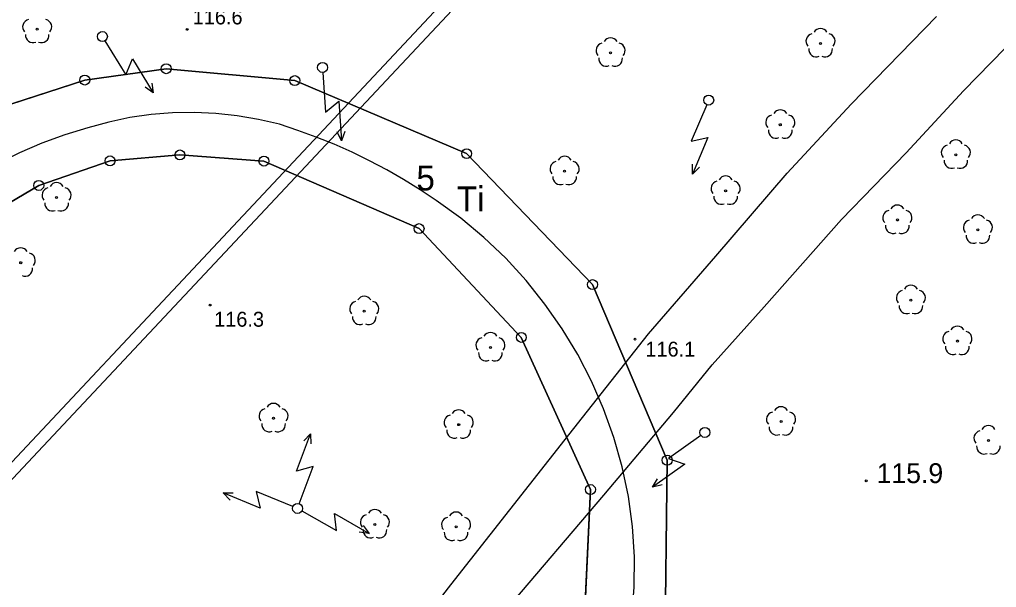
# Model space of a CAD drawing. Extents: x 6434771 to 6436222, y 5663454 to 5664782.
# Drawn here: x 6435549.44 to 6435598.58, y 5663771.1 to 5663799.67 of the extents above; entities that cross this region are included whole.
import ezdxf

# ---------------------------------------------------------------- set-up
doc = ezdxf.new("R2010")
doc.units = 0
for name, color, linetype in [('Warstwa 1', 7, 'Continuous'), ('Warstwa 10', 7, 'Continuous'), ('Warstwa 11', 7, 'Continuous'), ('Warstwa 13', 7, 'Continuous'), ('Warstwa 15', 7, 'Continuous'), ('Warstwa 2', 7, 'Continuous'), ('Warstwa 37', 7, 'Continuous'), ('Warstwa 40', 7, 'Continuous'), ('Warstwa 6', 7, 'Continuous'), ('Warstwa 7', 7, 'Continuous'), ('Warstwa 9', 7, 'Continuous')]:
    doc.layers.add(name, color=color, linetype=linetype)

msp = doc.modelspace()

# ---------------------------------------------------------------- linework, layer by layer
at = {"layer": 'Warstwa 1'}
for p, q in [((6435552.721, 5663796.629), (6435556.818, 5663797.2)), ((6435552.721, 5663796.629), (6435556.818, 5663797.2)), ((6435556.818, 5663797.2), (6435563.282, 5663796.602)), ((6435556.818, 5663797.2), (6435563.282, 5663796.602)), ((6435547.892, 5663795.057), (6435552.721, 5663796.629)), ((6435547.892, 5663795.057), (6435552.721, 5663796.629)), ((6435563.282, 5663796.602), (6435571.928, 5663792.927)), ((6435563.282, 5663796.602), (6435571.928, 5663792.927)), ((6435553.992, 5663792.563), (6435557.506, 5663792.861)), ((6435553.992, 5663792.563), (6435557.506, 5663792.861)), ((6435557.506, 5663792.861), (6435561.733, 5663792.55)), ((6435557.506, 5663792.861), (6435561.733, 5663792.55)), ((6435571.928, 5663792.927), (6435578.259, 5663786.341)), ((6435571.928, 5663792.927), (6435578.259, 5663786.341)), ((6435550.407, 5663791.326), (6435553.992, 5663792.563)), ((6435550.407, 5663791.326), (6435553.992, 5663792.563)), ((6435561.733, 5663792.55), (6435569.533, 5663789.156)), ((6435561.733, 5663792.55), (6435569.533, 5663789.156)), ((6435546.338, 5663788.935), (6435550.407, 5663791.326)), ((6435546.338, 5663788.935), (6435550.407, 5663791.326)), ((6435569.533, 5663789.156), (6435574.677, 5663783.684)), ((6435569.533, 5663789.156), (6435574.677, 5663783.684)), ((6435578.259, 5663786.341), (6435582.013, 5663777.505)), ((6435578.259, 5663786.341), (6435582.013, 5663777.505)), ((6435574.677, 5663783.684), (6435578.155, 5663776.031)), ((6435574.677, 5663783.684), (6435578.155, 5663776.031)), ((6435581.903, 5663767.556), (6435582.013, 5663777.505)), ((6435581.903, 5663767.556), (6435582.013, 5663777.505)), ((6435577.803, 5663768.465), (6435578.155, 5663776.031)), ((6435577.803, 5663768.465), (6435578.155, 5663776.031))]:
    msp.add_line(p, q, dxfattribs=at)
for centre in [(6435553.608, 5663798.818), (6435564.68, 5663797.265), (6435584.102, 5663795.621), (6435583.91, 5663778.902), (6435563.422, 5663775.079)]:
    msp.add_circle(centre, 0.25, dxfattribs=at)
at = {"layer": 'Warstwa 10'}
for centre in [(6435556.818, 5663797.2), (6435552.721, 5663796.629), (6435563.282, 5663796.602), (6435557.506, 5663792.861), (6435571.928, 5663792.927), (6435553.992, 5663792.563), (6435561.733, 5663792.55), (6435550.407, 5663791.326), (6435569.533, 5663789.156), (6435578.259, 5663786.341), (6435574.677, 5663783.684), (6435582.013, 5663777.505), (6435578.155, 5663776.031)]:
    msp.add_circle(centre, 0.25, dxfattribs=at)
at = {"layer": 'Warstwa 11'}
for centre in [(6435550.328, 5663799.187), (6435589.727, 5663798.474), (6435579.167, 5663798.005), (6435587.704, 5663794.384), (6435596.533, 5663792.866), (6435576.855, 5663792.043), (6435584.954, 5663791.055), (6435551.304, 5663790.719), (6435593.592, 5663789.591), (6435597.642, 5663789.099), (6435549.498, 5663787.442), (6435594.272, 5663785.554), (6435566.778, 5663785.005), (6435596.61, 5663783.502), (6435573.123, 5663783.181), (6435562.216, 5663779.614), (6435571.527, 5663779.294), (6435587.741, 5663779.448), (6435598.171, 5663778.494), (6435567.314, 5663774.278), (6435571.396, 5663774.148)]:
    msp.add_circle(centre, 0.05, dxfattribs=at)
for centre, start, end in [((6435549.971, 5663799.303), 102.1471, 221.8529), ((6435550.685, 5663799.303), 318.1471, 77.8529), ((6435589.727, 5663798.849), 30.1471, 149.8529), ((6435550.108, 5663798.884), 174.1471, 293.8529), ((6435550.548, 5663798.884), 246.1471, 5.8529), ((6435579.167, 5663798.38), 30.1471, 149.8529), ((6435589.37, 5663798.59), 102.1471, 221.8529), ((6435590.084, 5663798.59), 318.1471, 77.8529), ((6435578.81, 5663798.121), 102.1471, 221.8529), ((6435579.524, 5663798.121), 318.1471, 77.8529), ((6435589.507, 5663798.171), 174.1471, 293.8529), ((6435589.947, 5663798.171), 246.1471, 5.8529), ((6435578.947, 5663797.702), 174.1471, 293.8529), ((6435579.387, 5663797.702), 246.1471, 5.8529), ((6435587.347, 5663794.5), 102.1471, 221.8529), ((6435587.704, 5663794.759), 30.1471, 149.8529), ((6435588.061, 5663794.5), 318.1471, 77.8529), ((6435587.484, 5663794.081), 174.1471, 293.8529), ((6435587.924, 5663794.081), 246.1471, 5.8529), ((6435596.176, 5663792.982), 102.1471, 221.8529), ((6435596.533, 5663793.241), 30.1471, 149.8529), ((6435596.89, 5663792.982), 318.1471, 77.8529), ((6435576.498, 5663792.159), 102.1471, 221.8529), ((6435576.855, 5663792.418), 30.1471, 149.8529), ((6435577.212, 5663792.159), 318.1471, 77.8529), ((6435596.313, 5663792.563), 174.1471, 293.8529), ((6435596.753, 5663792.563), 246.1471, 5.8529), ((6435551.304, 5663791.094), 30.1471, 149.8529), ((6435576.635, 5663791.74), 174.1471, 293.8529), ((6435577.075, 5663791.74), 246.1471, 5.8529), ((6435584.597, 5663791.171), 102.1471, 221.8529), ((6435584.954, 5663791.43), 30.1471, 149.8529), ((6435585.311, 5663791.171), 318.1471, 77.8529), ((6435550.947, 5663790.835), 102.1471, 221.8529), ((6435551.661, 5663790.835), 318.1471, 77.8529), ((6435551.084, 5663790.416), 174.1471, 293.8529), ((6435551.524, 5663790.416), 246.1471, 5.8529), ((6435584.734, 5663790.752), 174.1471, 293.8529), ((6435585.174, 5663790.752), 246.1471, 5.8529), ((6435593.235, 5663789.707), 102.1471, 221.8529), ((6435593.592, 5663789.966), 30.1471, 149.8529), ((6435593.949, 5663789.707), 318.1471, 77.8529), ((6435597.285, 5663789.215), 102.1471, 221.8529), ((6435597.642, 5663789.474), 30.1471, 149.8529), ((6435597.999, 5663789.215), 318.1471, 77.8529), ((6435593.372, 5663789.288), 174.1471, 293.8529), ((6435593.812, 5663789.288), 246.1471, 5.8529), ((6435597.422, 5663788.796), 174.1471, 293.8529), ((6435597.862, 5663788.796), 246.1471, 5.8529), ((6435549.498, 5663787.817), 30.1471, 149.8529), ((6435549.855, 5663787.558), 318.1471, 77.8529), ((6435549.718, 5663787.139), 246.1471, 5.8529), ((6435593.915, 5663785.67), 102.1471, 221.8529), ((6435594.272, 5663785.929), 30.1471, 149.8529), ((6435594.629, 5663785.67), 318.1471, 77.8529), ((6435566.421, 5663785.121), 102.1471, 221.8529), ((6435566.778, 5663785.38), 30.1471, 149.8529), ((6435567.135, 5663785.121), 318.1471, 77.8529), ((6435594.052, 5663785.251), 174.1471, 293.8529), ((6435594.492, 5663785.251), 246.1471, 5.8529), ((6435566.558, 5663784.702), 174.1471, 293.8529), ((6435566.998, 5663784.702), 246.1471, 5.8529), ((6435596.61, 5663783.877), 30.1471, 149.8529), ((6435572.766, 5663783.297), 102.1471, 221.8529), ((6435573.123, 5663783.556), 30.1471, 149.8529), ((6435573.48, 5663783.297), 318.1471, 77.8529), ((6435596.253, 5663783.618), 102.1471, 221.8529), ((6435596.967, 5663783.618), 318.1471, 77.8529), ((6435596.39, 5663783.199), 174.1471, 293.8529), ((6435596.83, 5663783.199), 246.1471, 5.8529), ((6435572.903, 5663782.878), 174.1471, 293.8529), ((6435573.343, 5663782.878), 246.1471, 5.8529), ((6435561.859, 5663779.73), 102.1471, 221.8529), ((6435562.216, 5663779.989), 30.1471, 149.8529), ((6435562.573, 5663779.73), 318.1471, 77.8529), ((6435587.741, 5663779.823), 30.1471, 149.8529), ((6435571.17, 5663779.41), 102.1471, 221.8529), ((6435571.527, 5663779.669), 30.1471, 149.8529), ((6435571.884, 5663779.41), 318.1471, 77.8529), ((6435587.384, 5663779.564), 102.1471, 221.8529), ((6435588.098, 5663779.564), 318.1471, 77.8529), ((6435561.996, 5663779.311), 174.1471, 293.8529), ((6435562.436, 5663779.311), 246.1471, 5.8529), ((6435587.521, 5663779.145), 174.1471, 293.8529), ((6435587.961, 5663779.145), 246.1471, 5.8529), ((6435598.171, 5663778.869), 30.1471, 149.8529), ((6435571.307, 5663778.991), 174.1471, 293.8529), ((6435571.747, 5663778.991), 246.1471, 5.8529), ((6435597.814, 5663778.61), 102.1471, 221.8529), ((6435597.951, 5663778.191), 174.1471, 293.8529), ((6435598.391, 5663778.191), 246.1471, 5.8529), ((6435566.957, 5663774.394), 102.1471, 221.8529), ((6435567.314, 5663774.653), 30.1471, 149.8529), ((6435567.671, 5663774.394), 318.1471, 77.8529), ((6435571.396, 5663774.523), 30.1471, 149.8529), ((6435571.039, 5663774.264), 102.1471, 221.8529), ((6435571.753, 5663774.264), 318.1471, 77.8529), ((6435567.094, 5663773.975), 174.1471, 293.8529), ((6435567.534, 5663773.975), 246.1471, 5.8529), ((6435571.176, 5663773.845), 174.1471, 293.8529), ((6435571.616, 5663773.845), 246.1471, 5.8529)]:
    msp.add_arc(centre, 0.375, start, end, dxfattribs=at)
at = {"layer": 'Warstwa 13'}
for centre in [(6435557.872, 5663799.177), (6435559.025, 5663785.312), (6435580.396, 5663783.595), (6435592.025, 5663776.469)]:
    msp.add_circle(centre, 0.045, dxfattribs=at)
at = {"layer": 'Warstwa 37'}
for points in [[(6435562.514, 5663794.404), (6435561.458, 5663794.653), (6435560.389, 5663794.836), (6435559.31, 5663794.951), (6435558.226, 5663795), (6435557.141, 5663794.98), (6435556.06, 5663794.893), (6435554.986, 5663794.739), (6435553.924, 5663794.518), (6435552.878, 5663794.231)], [(6435570.402, 5663790.566), (6435569.589, 5663791.11), (6435568.757, 5663791.626), (6435567.909, 5663792.114), (6435567.044, 5663792.571), (6435566.164, 5663793), (6435565.27, 5663793.397), (6435564.363, 5663793.764), (6435563.444, 5663794.1), (6435562.514, 5663794.404)], [(6435552.878, 5663794.231), (6435551.711, 5663793.874), (6435550.566, 5663793.454), (6435549.445, 5663792.973), (6435548.352, 5663792.431), (6435547.289, 5663791.831), (6435546.261, 5663791.175), (6435545.27, 5663790.463), (6435544.32, 5663789.699), (6435543.412, 5663788.885)], [(6435578.808, 5663780.083), (6435578.206, 5663781.474), (6435577.513, 5663782.822), (6435576.731, 5663784.12), (6435575.864, 5663785.363), (6435574.916, 5663786.545), (6435573.891, 5663787.662), (6435572.794, 5663788.707), (6435571.629, 5663789.676), (6435570.402, 5663790.566)], [(6435579.672, 5663766.6), (6435580.007, 5663768.089), (6435580.234, 5663769.599), (6435580.354, 5663771.121), (6435580.365, 5663772.648), (6435580.268, 5663774.172), (6435580.062, 5663775.685), (6435579.749, 5663777.179), (6435579.33, 5663778.648), (6435578.808, 5663780.083)]]:
    msp.add_lwpolyline(points, dxfattribs=at)
at = {"layer": 'Warstwa 40'}
for p, q in [((6435553.738, 5663798.605), (6435554.782, 5663796.899)), ((6435564.697, 5663797.016), (6435564.836, 5663795.02)), ((6435584.005, 5663795.391), (6435583.225, 5663793.549)), ((6435583.707, 5663778.756), (6435582.08, 5663777.592)), ((6435563.509, 5663775.313), (6435564.208, 5663777.187)), ((6435563.191, 5663775.174), (6435561.342, 5663775.936)), ((6435563.639, 5663774.955), (6435565.376, 5663773.963))]:
    msp.add_line(p, q, dxfattribs=at)
for points in [[(6435553.738, 5663798.605), (6435554.782, 5663796.899), (6435555.118, 5663797.691), (6435556.162, 5663795.985)], [(6435564.697, 5663797.016), (6435564.836, 5663795.02), (6435565.5, 5663795.568), (6435565.638, 5663793.572)], [(6435556.089, 5663796.479), (6435556.162, 5663795.985), (6435555.755, 5663796.275)], [(6435584.005, 5663795.391), (6435583.225, 5663793.549), (6435584.065, 5663793.737), (6435583.286, 5663791.895)], [(6435565.801, 5663794.045), (6435565.638, 5663793.572), (6435565.411, 5663794.018)], [(6435583.645, 5663792.242), (6435583.286, 5663791.895), (6435583.285, 5663792.395)], [(6435563.509, 5663775.313), (6435564.208, 5663777.187), (6435563.377, 5663776.963), (6435564.075, 5663778.837)], [(6435563.731, 5663778.475), (6435564.075, 5663778.837), (6435564.098, 5663778.338)], [(6435583.707, 5663778.756), (6435582.08, 5663777.592), (6435582.894, 5663777.314), (6435581.268, 5663776.15)], [(6435581.756, 5663776.259), (6435581.268, 5663776.15), (6435581.528, 5663776.577)], [(6435563.191, 5663775.174), (6435561.342, 5663775.936), (6435561.537, 5663775.098), (6435559.688, 5663775.86)], [(6435560.039, 5663775.504), (6435559.688, 5663775.86), (6435560.188, 5663775.866)], [(6435563.639, 5663774.955), (6435565.376, 5663773.963), (6435565.289, 5663774.819), (6435567.026, 5663773.827)], [(6435566.723, 5663774.225), (6435567.026, 5663773.827), (6435566.529, 5663773.885)]]:
    msp.add_lwpolyline(points, dxfattribs=at)
for centre in [(6435553.608, 5663798.818), (6435564.68, 5663797.265), (6435584.102, 5663795.621), (6435583.91, 5663778.902), (6435563.422, 5663775.079), (6435563.422, 5663775.079), (6435563.422, 5663775.079)]:
    msp.add_circle(centre, 0.25, dxfattribs=at)
at = {"layer": 'Warstwa 6'}
for points in [[(6435548.671, 5663800.788), (6435521.147, 5663772.588), (6435523.103, 5663770.554), (6435543.163, 5663791.864), (6435547.892, 5663795.057), (6435552.721, 5663796.629), (6435556.818, 5663797.2), (6435563.282, 5663796.602), (6435571.928, 5663792.927), (6435578.259, 5663786.341), (6435582.013, 5663777.505), (6435581.903, 5663767.556), (6435577.311, 5663758.31), (6435571.527, 5663753.09), (6435533.459, 5663736.247), (6435548.335, 5663741.528), (6435569.265, 5663749.587), (6435586.612, 5663753.338), (6435592.395, 5663758.549), (6435606.056, 5663770.975), (6435613.539, 5663781.965), (6435615.412, 5663784.713), (6435621.643, 5663793.868), (6435632.116, 5663809.073)], [(6435533.459, 5663736.247), (6435571.527, 5663753.09), (6435577.311, 5663758.31), (6435581.903, 5663767.556), (6435582.013, 5663777.505), (6435578.259, 5663786.341), (6435571.928, 5663792.927), (6435563.282, 5663796.602), (6435556.818, 5663797.2), (6435552.721, 5663796.629), (6435547.892, 5663795.057)], [(6435546.338, 5663788.935), (6435550.407, 5663791.326), (6435553.992, 5663792.563), (6435557.506, 5663792.861), (6435561.733, 5663792.55), (6435569.533, 5663789.156), (6435574.677, 5663783.684), (6435578.155, 5663776.031), (6435577.803, 5663768.465), (6435573.888, 5663760.552), (6435568.207, 5663755.62), (6435529.689, 5663738.733)]]:
    msp.add_lwpolyline(points, dxfattribs=at)
msp.add_lwpolyline([(6435557.506, 5663792.861), (6435553.992, 5663792.563), (6435550.407, 5663791.326), (6435546.338, 5663788.935), (6435526.058, 5663767.608), (6435506.094, 5663751.807), (6435529.689, 5663738.733), (6435568.207, 5663755.62), (6435573.888, 5663760.552), (6435577.803, 5663768.465), (6435578.155, 5663776.031), (6435574.677, 5663783.684), (6435569.533, 5663789.156), (6435561.733, 5663792.55)], close=True, dxfattribs=at)
at = {"layer": 'Warstwa 7'}
msp.add_lwpolyline([(6435512.73, 5663739.421), (6435513.328, 5663739.474), (6435513.408, 5663739.53), (6435516.454, 5663742.342), (6435519.898, 5663745.457), (6435588.443, 5663818.552), (6435611.998, 5663851.336), (6435626.384, 5663875.503), (6435626.45, 5663876.2), (6435625.869, 5663875.81), (6435611.496, 5663851.666), (6435587.979, 5663818.934), (6435519.478, 5663745.885), (6435516.05, 5663742.784), (6435513.03, 5663739.998), (6435512.983, 5663739.965)], close=True, dxfattribs=at)
at = {"layer": 'Warstwa 9'}
for p, q in [((6435591.27, 5663795.415), (6435595.566, 5663799.832)), ((6435596.916, 5663796.094), (6435600.221, 5663799.485)), ((6435594.039, 5663792.972), (6435596.916, 5663796.094)), ((6435588.043, 5663791.95), (6435591.27, 5663795.415)), ((6435590.781, 5663789.614), (6435594.039, 5663792.972)), ((6435584.461, 5663787.778), (6435588.043, 5663791.95)), ((6435586.888, 5663785.227), (6435590.781, 5663789.614)), ((6435581.068, 5663783.868), (6435584.461, 5663787.778)), ((6435584.277, 5663782.297), (6435586.888, 5663785.227)), ((6435577.073, 5663778.789), (6435581.068, 5663783.868)), ((6435582.339, 5663779.913), (6435584.277, 5663782.297)), ((6435578.831, 5663775.751), (6435582.339, 5663779.913)), ((6435573.102, 5663773.744), (6435577.073, 5663778.789)), ((6435572.347, 5663768.149), (6435578.831, 5663775.751)), ((6435571.138, 5663771.234), (6435573.102, 5663773.744)), ((6435566.817, 5663765.731), (6435571.138, 5663771.234))]:
    msp.add_line(p, q, dxfattribs=at)

# ---------------------------------------------------------------- texts
at = {"layer": 'Warstwa 13'}
for s, height, p in [('116.6', 0.75, (6435558.147, 5663799.43)), ('116.3', 0.75, (6435559.227, 5663784.222)), ('116.1', 0.75, (6435580.915, 5663782.717)), ('115.9', 1, (6435592.548, 5663776.355))]:
    msp.add_text(s, height=height, dxfattribs=at).set_placement(p)
at = {"layer": 'Warstwa 15'}
msp.add_text('5', height=1.25, dxfattribs=at).set_placement((6435569.401, 5663791.077))
at = {"layer": 'Warstwa 2'}
msp.add_text('Ti', height=1.25, dxfattribs=at).set_placement((6435571.43, 5663790.027))

doc.saveas('drawing.dxf')
